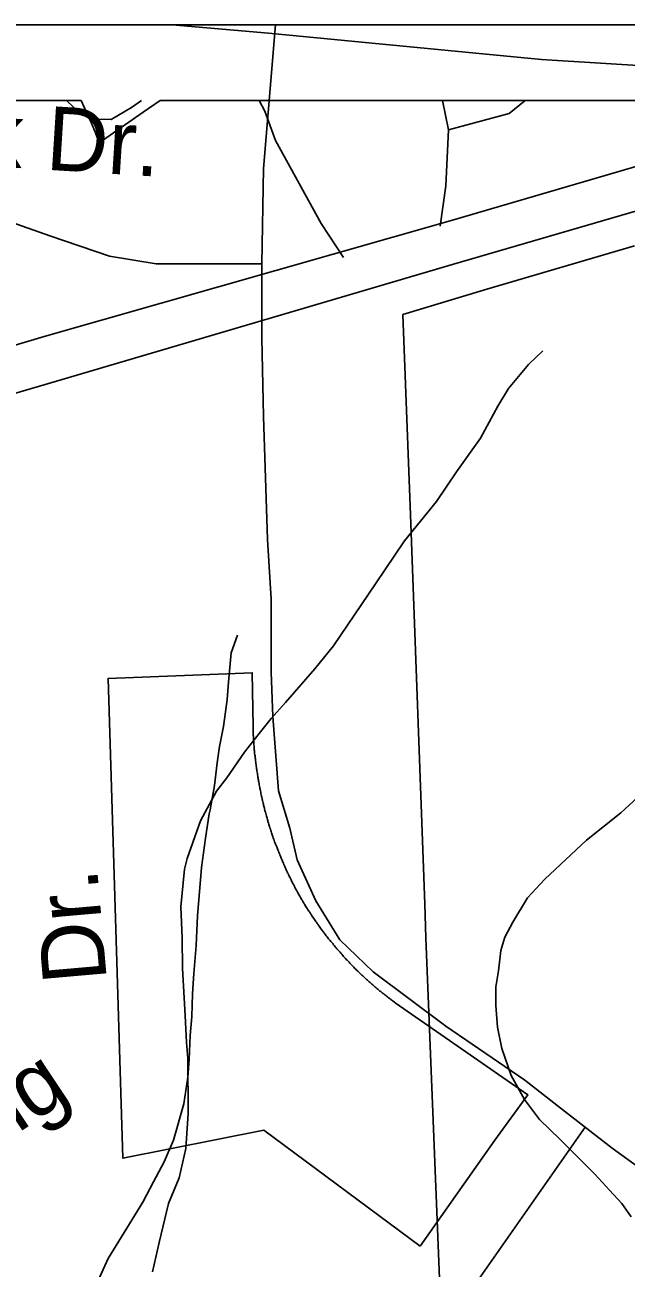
# Model space of a CAD drawing. Extents: x 2169602 to 2449496, y 721995 to 810662.
# Drawn here: x 2390471 to 2391367, y 808810 to 810662 of the extents above; entities that cross this region are included whole.
import ezdxf

# ---------------------------------------------------------------- set-up
doc = ezdxf.new("R2010")
doc.units = 0
doc.layers.add('Default', color=7, linetype='Continuous')

msp = doc.modelspace()

# ---------------------------------------------------------------- linework, layer by layer
at = {"layer": 'Default'}
for p, q in [((2396657.4, 810661.8), (2387656.9, 810661.8)), ((2396657.4, 810661.8), (2387656.9, 810661.8)), ((2390554.7, 810549), (2385393.2, 810549)), ((2390554.7, 810549), (2385393.2, 810549)), ((2399673.2, 810549), (2390672.7, 810549)), ((2399673.2, 810549), (2390672.7, 810549)), ((2391098.4, 810422.1), (2391102.4, 810505.4)), ((2391089.9, 810361.8), (2391098.4, 810422.1)), ((2390945.8, 810315.2), (2390912.5, 810365.8))]:
    msp.add_line(p, q, dxfattribs=at)
for points in [[(2390690.6, 810661.8), (2390834.2, 810649.6), (2391240.9, 810610.4), (2391736.7, 810579.2), (2392043.4, 810595.3), (2392213.3, 810606.8)], [(2390844.7, 810661.8), (2390826.8, 810447.7), (2390824.1, 810306)], [(2387069.7, 809442.9), (2388043.9, 809520.9), (2388325.5, 809547.8), (2388491.4, 809569.9), (2388635.2, 809594.1), (2388790.1, 809629.3), (2388939.9, 809672.5), (2389284.8, 809773.2), (2390205.9, 810039.8), (2390509.6, 810128.3), (2391109.9, 810305.4), (2391611.6, 810451.3), (2391799.7, 810507.6), (2391965.7, 810549)], [(2391713.4, 810549), (2391595.6, 810513.6), (2391104.8, 810369.8), (2390499.5, 810197.7), (2390258.2, 810125.3), (2389270.7, 809836.5), (2388772, 809693.7), (2388565.8, 809645.4), (2388426, 809625.3), (2388254.1, 809606.1), (2388006.5, 809588.9), (2387079.3, 809519.4)], [(2390644.8, 810549), (2390630, 810538.6), (2390599.6, 810520.6), (2390575.3, 810521.5), (2390553.5, 810529.6), (2390533.1, 810549)], [(2390672.7, 810549), (2390647.2, 810531.6), (2390581.5, 810486.2), (2390576, 810500.8), (2390570, 810515.2), (2390563.7, 810529.4), (2390554.7, 810549)], [(2390672.7, 810549), (2390647.2, 810531.6), (2390581.5, 810486.2), (2390576, 810500.8), (2390570, 810515.2), (2390563.7, 810529.4), (2390554.7, 810549)], [(2390912.5, 810365.8), (2390844.7, 810489.5), (2390828.8, 810533.1), (2390820.2, 810549)], [(2391102.4, 810505.4), (2391093.6, 810549)], [(2391102.4, 810505.4), (2391192.9, 810529.7), (2391216.5, 810549)], [(2390824.1, 810306), (2390666.4, 810306), (2390597, 810317.2), (2390508.1, 810347.7), (2390349.9, 810403.3), (2390277.7, 810422.7), (2390216.7, 810431), (2390144.5, 810419.9), (2390072.3, 810389.4), (2389997.4, 810381), (2389908.3, 810381)], [(2391379.5, 810332.7), (2391159.5, 810267.9), (2391034.5, 810230.1), (2391045.7, 809931.7), (2391067, 809351.9), (2391068.7, 809301.7), (2391122, 807965.2), (2391460, 807966.7)], [(2391379.5, 810332.7), (2391159.5, 810267.9), (2391034.5, 810230.1), (2391045.7, 809931.7), (2391067, 809351.9), (2391068.7, 809301.7), (2391122, 807965.2), (2391460, 807966.7)], [(2390824.1, 810306), (2390824.1, 810194.9), (2390826.8, 810078.3), (2390832.4, 809894.9), (2390837.9, 809806), (2390837.9, 809697.7), (2390840.7, 809631.6), (2390849, 809520.5), (2390865.7, 809464.9), (2390876.8, 809417.7), (2390904.6, 809356.6), (2390940.6, 809298.7), (2390990.2, 809250.9), (2391098.5, 809170.2), (2391216, 809089.4), (2391271, 809047.1), (2391346.3, 808988.4), (2391445.4, 808916.8)], [(2391243.1, 810176.2), (2391221.5, 810155.9), (2391191.6, 810119.9), (2391175.8, 810093.8), (2391150, 810045.9), (2391114.1, 809995.7), (2391084.6, 809951.5), (2391036.6, 809893), (2390993.3, 809829), (2390931, 809736.6), (2390903.3, 809702.6), (2390859.6, 809652.5), (2390837.9, 809628.2), (2390820.1, 809606.1), (2390798.1, 809578.2), (2390772.1, 809540), (2390756.5, 809520), (2390732.5, 809475.8), (2390713, 809419.9), (2390708.7, 809403.9), (2390703.2, 809348), (2390705.2, 809301.8), (2390705.6, 809255.9), (2390709.7, 809186), (2390712, 809145.9), (2390714, 809122), (2390714.3, 809040), (2390710.8, 808987.8), (2390700.9, 808943.9), (2390685.1, 808905.7), (2390671.2, 808847.8), (2390661.3, 808803.9)], [(2390787.7, 809752.4), (2390778.3, 809726.2), (2390774.4, 809682.6), (2390772.6, 809656.5), (2390766.8, 809616.4), (2390760.9, 809586.5), (2390757.4, 809562.3), (2390753.5, 809528.4), (2390747.3, 809492.4), (2390745.5, 809486.2), (2390740, 809450.1), (2390734, 809406.4), (2390728.3, 809334.3), (2390726.4, 809290.3), (2390722.9, 809248.3), (2390720.9, 809218.2), (2390719.5, 809184.3), (2390717.4, 809156.2), (2390715.6, 809120.3), (2390713.9, 809094.3), (2390708, 809054.2), (2390692.2, 809000.2), (2390678.4, 808968.2), (2390662.7, 808938.1), (2390646.7, 808908.1), (2390595.2, 808823.8), (2390577.4, 808785.5)], [(2390829.9, 809486.8), (2390829.4, 809488.7), (2390829.2, 809490.1), (2390828.7, 809491.6), (2390828.2, 809493.5), (2390827.9, 809494.9), (2390827.4, 809496.4), (2390827.2, 809497.9), (2390826.7, 809499.3), (2390826.4, 809500.8), (2390825.9, 809502.3), (2390825.7, 809504.2), (2390825.2, 809506.1), (2390824.7, 809507.6), (2390824.4, 809509.1), (2390823.9, 809511), (2390823.7, 809512.9), (2390823.2, 809514.9), (2390822.7, 809516.9), (2390822.4, 809518.8), (2390821.9, 809520.8), (2390821.4, 809522.8), (2390821.2, 809524.3), (2390820.9, 809525.7), (2390820.4, 809527.7), (2390820.2, 809529.6), (2390819.9, 809531.6), (2390819.4, 809533.6), (2390819.2, 809535.1), (2390818.9, 809536.5), (2390818.7, 809538), (2390818.4, 809539.5), (2390818.2, 809540.9), (2390817.9, 809542.4), (2390817.7, 809544.4), (2390817.4, 809546.4), (2390816.9, 809548.4), (2390816.7, 809550.3), (2390816.4, 809552.3), (2390816.2, 809553.8), (2390815.9, 809555.3), (2390815.7, 809557.3), (2390815.4, 809559.3), (2390815.2, 809561.3), (2390814.9, 809563.2), (2390814.7, 809565.2), (2390814.7, 809566.7), (2390814.4, 809568.2), (2390814.2, 809569.7), (2390814.2, 809571.2), (2390813.9, 809572.6), (2390813.7, 809574.1), (2390813.4, 809576.1), (2390813.4, 809578.1), (2390813.2, 809580.1), (2390812.9, 809581.6), (2390812.9, 809583.1), (2390812.7, 809585.1), (2390812.7, 809587.1), (2390812.4, 809589.1), (2390812.4, 809590.6), (2390812.2, 809592.1), (2390812.2, 809594.1), (2390811.9, 809596.1), (2390811.9, 809598.1), (2390811.7, 809600.1), (2390811.7, 809602.1), (2390811.4, 809603.6), (2390811.4, 809605.1), (2390811.4, 809607.1), (2390811.2, 809609.1), (2390811.2, 809611.1), (2390811.2, 809612.6), (2390811.2, 809614.1), (2390811.2, 809616.6), (2390809.7, 809696.7), (2390594.9, 809688.2), (2390616.9, 808973.2), (2390826.9, 809015), (2391059.9, 808842.4)], [(2390829.9, 809486.8), (2390829.4, 809488.7), (2390829.2, 809490.1), (2390828.7, 809491.6), (2390828.2, 809493.5), (2390827.9, 809494.9), (2390827.4, 809496.4), (2390827.2, 809497.9), (2390826.7, 809499.3), (2390826.4, 809500.8), (2390825.9, 809502.3), (2390825.7, 809504.2), (2390825.2, 809506.1), (2390824.7, 809507.6), (2390824.4, 809509.1), (2390823.9, 809511), (2390823.7, 809512.9), (2390823.2, 809514.9), (2390822.7, 809516.9), (2390822.4, 809518.8), (2390821.9, 809520.8), (2390821.4, 809522.8), (2390821.2, 809524.3), (2390820.9, 809525.7), (2390820.4, 809527.7), (2390820.2, 809529.6), (2390819.9, 809531.6), (2390819.4, 809533.6), (2390819.2, 809535.1), (2390818.9, 809536.5), (2390818.7, 809538), (2390818.4, 809539.5), (2390818.2, 809540.9), (2390817.9, 809542.4), (2390817.7, 809544.4), (2390817.4, 809546.4), (2390816.9, 809548.4), (2390816.7, 809550.3), (2390816.4, 809552.3), (2390816.2, 809553.8), (2390815.9, 809555.3), (2390815.7, 809557.3), (2390815.4, 809559.3), (2390815.2, 809561.3), (2390814.9, 809563.2), (2390814.7, 809565.2), (2390814.7, 809566.7), (2390814.4, 809568.2), (2390814.2, 809569.7), (2390814.2, 809571.2), (2390813.9, 809572.6), (2390813.7, 809574.1), (2390813.4, 809576.1), (2390813.4, 809578.1), (2390813.2, 809580.1), (2390812.9, 809581.6), (2390812.9, 809583.1), (2390812.7, 809585.1), (2390812.7, 809587.1), (2390812.4, 809589.1), (2390812.4, 809590.6), (2390812.2, 809592.1), (2390812.2, 809594.1), (2390811.9, 809596.1), (2390811.9, 809598.1), (2390811.7, 809600.1), (2390811.7, 809602.1), (2390811.4, 809603.6), (2390811.4, 809605.1), (2390811.4, 809607.1), (2390811.2, 809609.1), (2390811.2, 809611.1), (2390811.2, 809612.6), (2390811.2, 809614.1), (2390811.2, 809616.6), (2390809.7, 809696.7), (2390594.9, 809688.2), (2390616.9, 808973.2), (2390826.9, 809015), (2391059.9, 808842.4)], [(2391403.1, 809527.9), (2391359.4, 809487.9), (2391307.8, 809447.4), (2391246, 809389), (2391220.2, 809361.2), (2391198, 809324.8), (2391186.4, 809302.7), (2391180.4, 809282.9), (2391176.7, 809252.7), (2391173, 809228.8), (2391173, 809200.8), (2391175.5, 809168.8), (2391181.6, 809136.7), (2391195.8, 809096.8), (2391215.7, 809060.9), (2391238, 809031.2), (2391268.2, 809001.5), (2391298.1, 808971.8), (2391320.5, 808949.8), (2391342.4, 808925.8), (2391360.7, 808906), (2391374.4, 808886)], [(2390903.7, 809327.3), (2390902.4, 809328.9), (2390901.4, 809330.6), (2390900.2, 809332.3), (2390899.2, 809333.9), (2390898.2, 809335.6), (2390896.9, 809337.3), (2390896.2, 809338.5), (2390895.4, 809339.8), (2390894.2, 809341.4), (2390893.2, 809343.1), (2390892.4, 809344.4), (2390891.7, 809345.6), (2390890.7, 809346.9), (2390889.9, 809348.2), (2390888.9, 809349.9), (2390888.2, 809351.2), (2390887.4, 809352.4), (2390886.4, 809354.2), (2390885.4, 809355.9), (2390884.2, 809357.6), (2390883.4, 809358.9), (2390882.7, 809360.2), (2390881.7, 809361.9), (2390880.7, 809363.7), (2390879.7, 809365.4), (2390878.9, 809366.7), (2390878.2, 809368), (2390877.4, 809369.8), (2390876.4, 809371.5), (2390875.4, 809373.3), (2390874.4, 809375), (2390873.4, 809376.8), (2390872.7, 809378.6), (2390871.7, 809380.3), (2390870.7, 809382.1), (2390869.9, 809383.4), (2390869.4, 809384.8), (2390868.4, 809386.6), (2390867.7, 809387.9), (2390867.2, 809389.3), (2390866.2, 809391), (2390865.2, 809392.8), (2390864.7, 809394.1), (2390863.9, 809395.5), (2390863.2, 809397.3), (2390862.4, 809398.7), (2390861.9, 809400), (2390860.9, 809401.8), (2390860.4, 809403.2), (2390859.7, 809404.6), (2390858.9, 809406.4), (2390858.2, 809407.8), (2390857.7, 809409.1), (2390856.9, 809410.9), (2390856.2, 809412.8), (2390855.2, 809414.6), (2390854.7, 809416), (2390854.2, 809417.4), (2390853.2, 809419.2), (2390852.7, 809420.6), (2390852.2, 809421.9), (2390851.7, 809423.4), (2390850.9, 809425.2), (2390850.2, 809427.1), (2390849.4, 809428.9), (2390848.7, 809430.8), (2390847.9, 809432.6), (2390847.2, 809434.5), (2390846.7, 809435.9), (2390846.2, 809437.3), (2390845.4, 809439.2), (2390844.7, 809441.1), (2390843.9, 809442.9), (2390843.2, 809444.8), (2390842.7, 809446.7), (2390841.9, 809448.6), (2390841.2, 809450.4), (2390840.7, 809452.4), (2390840.2, 809453.8), (2390839.7, 809455.2), (2390839.2, 809456.6), (2390838.7, 809458.1), (2390838.2, 809459.9), (2390837.4, 809461.8), (2390836.9, 809463.8), (2390836.2, 809465.6), (2390835.7, 809467.6), (2390835.2, 809469), (2390834.7, 809470.4), (2390834.2, 809472.3), (2390833.7, 809473.8), (2390833.2, 809475.2), (2390832.9, 809476.6), (2390832.4, 809478.1), (2390831.9, 809480), (2390831.4, 809481.4), (2390831.2, 809482.9), (2390830.4, 809484.8), (2390829.9, 809486.8)], [(2390903.7, 809327.3), (2390902.4, 809328.9), (2390901.4, 809330.6), (2390900.2, 809332.3), (2390899.2, 809333.9), (2390898.2, 809335.6), (2390896.9, 809337.3), (2390896.2, 809338.5), (2390895.4, 809339.8), (2390894.2, 809341.4), (2390893.2, 809343.1), (2390892.4, 809344.4), (2390891.7, 809345.6), (2390890.7, 809346.9), (2390889.9, 809348.2), (2390888.9, 809349.9), (2390888.2, 809351.2), (2390887.4, 809352.4), (2390886.4, 809354.2), (2390885.4, 809355.9), (2390884.2, 809357.6), (2390883.4, 809358.9), (2390882.7, 809360.2), (2390881.7, 809361.9), (2390880.7, 809363.7), (2390879.7, 809365.4), (2390878.9, 809366.7), (2390878.2, 809368), (2390877.4, 809369.8), (2390876.4, 809371.5), (2390875.4, 809373.3), (2390874.4, 809375), (2390873.4, 809376.8), (2390872.7, 809378.6), (2390871.7, 809380.3), (2390870.7, 809382.1), (2390869.9, 809383.4), (2390869.4, 809384.8), (2390868.4, 809386.6), (2390867.7, 809387.9), (2390867.2, 809389.3), (2390866.2, 809391), (2390865.2, 809392.8), (2390864.7, 809394.1), (2390863.9, 809395.5), (2390863.2, 809397.3), (2390862.4, 809398.7), (2390861.9, 809400), (2390860.9, 809401.8), (2390860.4, 809403.2), (2390859.7, 809404.6), (2390858.9, 809406.4), (2390858.2, 809407.8), (2390857.7, 809409.1), (2390856.9, 809410.9), (2390856.2, 809412.8), (2390855.2, 809414.6), (2390854.7, 809416), (2390854.2, 809417.4), (2390853.2, 809419.2), (2390852.7, 809420.6), (2390852.2, 809421.9), (2390851.7, 809423.4), (2390850.9, 809425.2), (2390850.2, 809427.1), (2390849.4, 809428.9), (2390848.7, 809430.8), (2390847.9, 809432.6), (2390847.2, 809434.5), (2390846.7, 809435.9), (2390846.2, 809437.3), (2390845.4, 809439.2), (2390844.7, 809441.1), (2390843.9, 809442.9), (2390843.2, 809444.8), (2390842.7, 809446.7), (2390841.9, 809448.6), (2390841.2, 809450.4), (2390840.7, 809452.4), (2390840.2, 809453.8), (2390839.7, 809455.2), (2390839.2, 809456.6), (2390838.7, 809458.1), (2390838.2, 809459.9), (2390837.4, 809461.8), (2390836.9, 809463.8), (2390836.2, 809465.6), (2390835.7, 809467.6), (2390835.2, 809469), (2390834.7, 809470.4), (2390834.2, 809472.3), (2390833.7, 809473.8), (2390833.2, 809475.2), (2390832.9, 809476.6), (2390832.4, 809478.1), (2390831.9, 809480), (2390831.4, 809481.4), (2390831.2, 809482.9), (2390830.4, 809484.8), (2390829.9, 809486.8)], [(2391059.9, 808842.4), (2391171.2, 809000.1), (2391220.4, 809067.9), (2391022.9, 809204.9), (2391021.7, 809205.9), (2391019.9, 809207.1), (2391018.7, 809208), (2391017.7, 809208.9), (2391016.4, 809209.8), (2391015.2, 809210.7), (2391013.9, 809211.6), (2391012.7, 809212.5), (2391011.2, 809213.8), (2391009.9, 809214.7), (2391008.9, 809215.6), (2391007.2, 809216.8), (2391005.7, 809218.1), (2391004.2, 809219.3), (2391002.7, 809220.6), (2391001.4, 809221.5), (2391000.2, 809222.4), (2390998.7, 809223.8), (2390997.2, 809225), (2390995.7, 809226.3), (2390994.2, 809227.6), (2390992.7, 809228.9), (2390991.2, 809230.2), (2390989.4, 809231.5), (2390987.9, 809232.8), (2390986.4, 809234.1), (2390985.4, 809235.1), (2390984.2, 809236.1), (2390982.7, 809237.4), (2390981.4, 809238.8), (2390980.2, 809239.8), (2390979.2, 809240.8), (2390977.7, 809242.1), (2390976.2, 809243.5), (2390974.7, 809244.9), (2390973.2, 809246.3), (2390971.7, 809247.6), (2390970.7, 809248.6), (2390969.7, 809249.7), (2390968.2, 809251.1), (2390967.2, 809252.1), (2390965.9, 809253.2), (2390964.7, 809254.6), (2390963.4, 809255.6), (2390962.4, 809256.7), (2390961.4, 809257.8), (2390960.4, 809258.8), (2390959.4, 809259.9), (2390958.2, 809260.9), (2390956.9, 809262.4), (2390955.4, 809263.8), (2390954.2, 809265.3), (2390952.7, 809266.8), (2390951.4, 809268.2), (2390949.9, 809269.6), (2390948.7, 809271.1), (2390947.2, 809272.6), (2390945.9, 809274.1), (2390944.7, 809275.6), (2390943.2, 809277.1), (2390941.9, 809278.6), (2390940.7, 809280.1), (2390939.7, 809281.2), (2390938.7, 809282.3), (2390937.4, 809283.8), (2390935.9, 809285.3), (2390934.7, 809286.8), (2390933.4, 809288.4), (2390932.2, 809289.9), (2390930.9, 809291.4), (2390929.7, 809293), (2390928.7, 809294.1), (2390927.7, 809295.3), (2390926.7, 809296.4), (2390925.7, 809297.6), (2390924.4, 809299.2), (2390923.7, 809300.4), (2390922.7, 809301.6), (2390921.4, 809303.1), (2390920.2, 809304.7), (2390918.9, 809306.3), (2390917.7, 809307.9), (2390916.9, 809309.1), (2390915.9, 809310.3), (2390915.2, 809311.4), (2390914.2, 809312.7), (2390912.9, 809314.3), (2390911.7, 809315.9), (2390910.7, 809317.5), (2390909.4, 809319.1), (2390908.2, 809320.8), (2390907.4, 809321.9), (2390906.4, 809323.2), (2390905.4, 809324.8), (2390904.4, 809326.1), (2390903.7, 809327.3)], [(2391059.9, 808842.4), (2391171.2, 809000.1), (2391220.4, 809067.9), (2391022.9, 809204.9), (2391021.7, 809205.9), (2391019.9, 809207.1), (2391018.7, 809208), (2391017.7, 809208.9), (2391016.4, 809209.8), (2391015.2, 809210.7), (2391013.9, 809211.6), (2391012.7, 809212.5), (2391011.2, 809213.8), (2391009.9, 809214.7), (2391008.9, 809215.6), (2391007.2, 809216.8), (2391005.7, 809218.1), (2391004.2, 809219.3), (2391002.7, 809220.6), (2391001.4, 809221.5), (2391000.2, 809222.4), (2390998.7, 809223.8), (2390997.2, 809225), (2390995.7, 809226.3), (2390994.2, 809227.6), (2390992.7, 809228.9), (2390991.2, 809230.2), (2390989.4, 809231.5), (2390987.9, 809232.8), (2390986.4, 809234.1), (2390985.4, 809235.1), (2390984.2, 809236.1), (2390982.7, 809237.4), (2390981.4, 809238.8), (2390980.2, 809239.8), (2390979.2, 809240.8), (2390977.7, 809242.1), (2390976.2, 809243.5), (2390974.7, 809244.9), (2390973.2, 809246.3), (2390971.7, 809247.6), (2390970.7, 809248.6), (2390969.7, 809249.7), (2390968.2, 809251.1), (2390967.2, 809252.1), (2390965.9, 809253.2), (2390964.7, 809254.6), (2390963.4, 809255.6), (2390962.4, 809256.7), (2390961.4, 809257.8), (2390960.4, 809258.8), (2390959.4, 809259.9), (2390958.2, 809260.9), (2390956.9, 809262.4), (2390955.4, 809263.8), (2390954.2, 809265.3), (2390952.7, 809266.8), (2390951.4, 809268.2), (2390949.9, 809269.6), (2390948.7, 809271.1), (2390947.2, 809272.6), (2390945.9, 809274.1), (2390944.7, 809275.6), (2390943.2, 809277.1), (2390941.9, 809278.6), (2390940.7, 809280.1), (2390939.7, 809281.2), (2390938.7, 809282.3), (2390937.4, 809283.8), (2390935.9, 809285.3), (2390934.7, 809286.8), (2390933.4, 809288.4), (2390932.2, 809289.9), (2390930.9, 809291.4), (2390929.7, 809293), (2390928.7, 809294.1), (2390927.7, 809295.3), (2390926.7, 809296.4), (2390925.7, 809297.6), (2390924.4, 809299.2), (2390923.7, 809300.4), (2390922.7, 809301.6), (2390921.4, 809303.1), (2390920.2, 809304.7), (2390918.9, 809306.3), (2390917.7, 809307.9), (2390916.9, 809309.1), (2390915.9, 809310.3), (2390915.2, 809311.4), (2390914.2, 809312.7), (2390912.9, 809314.3), (2390911.7, 809315.9), (2390910.7, 809317.5), (2390909.4, 809319.1), (2390908.2, 809320.8), (2390907.4, 809321.9), (2390906.4, 809323.2), (2390905.4, 809324.8), (2390904.4, 809326.1), (2390903.7, 809327.3)], [(2390500.4, 808420.7), (2390719.1, 808426.2), (2390791.3, 808445.7), (2390891.2, 808495.7), (2390963.4, 808551.2), (2391013.9, 808602.4), (2391306.2, 809019.7)]]:
    msp.add_lwpolyline(points, dxfattribs=at)

# ---------------------------------------------------------------- texts
for s, rotation, p in [('Village Park Dr.', 356.4222, (2389789.2, 810490.6)), ('Dr.', 95.0153, (2390593.2, 809238.4)), ('Spring', 33.6951, (2390236.5, 808861))]:
    msp.add_text(s, height=95, rotation=rotation, dxfattribs=at).set_placement(p)

doc.saveas('drawing.dxf')
